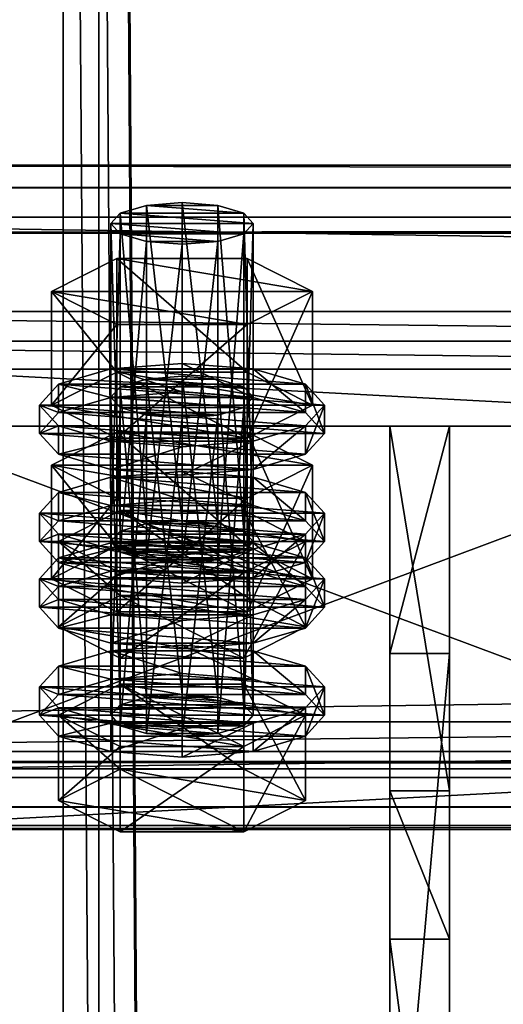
# Model space of a CAD drawing. Header units: millimetres. Extents: x 60485 to 71303, y 100 to 16900.
# Tile 544 of 656: x 60566 to 60607, y 16256 to 16338. Entities that reach past the tile are written whole.
import ezdxf

# ---------------------------------------------------------------- set-up
doc = ezdxf.new("R2010")
doc.units = ezdxf.units.MM
for name, color, linetype in [('1', 7, 'Continuous'), ('13', 7, 'Continuous'), ('3', 7, 'Continuous'), ('6', 7, 'Continuous'), ('9', 7, 'Continuous')]:
    doc.layers.add(name, color=color, linetype=linetype)

msp = doc.modelspace()

# ---------------------------------------------------------------- meshes
at = {"layer": '1', "color": 7}
mesh = msp.add_polyface(dxfattribs=at)
corners = [(60602.5, 16273.584, 3203.205), (60602.5, 16304.283, 3303.617), (60597.5, 16304.283, 3303.617), (60597.5, 16273.584, 3203.205), (60602.5, 16285.153, 3309.468), (60597.5, 16285.153, 3309.468), (60602.5, 16228.695, 3227.399), (60597.5, 16228.695, 3227.399), (60602.5, 16222.845, 3208.262), (60597.5, 16222.845, 3208.262), (60602.5, 16261.097, 3196.566), (60597.5, 16261.097, 3196.566)]
mesh.append_faces([[corners[k] for k in face] for face in [(0, 2, 3, 3), (1, 5, 2, 2), (4, 7, 5, 5), (6, 9, 7, 7), (8, 11, 9, 9), (10, 3, 11, 11), (1, 6, 4, 4), (8, 0, 10, 10), (3, 9, 11, 11), (7, 2, 5, 5)]], dxfattribs={"vtx0": -1, "color": 7})
mesh.append_faces([[corners[k] for k in face] for face in [(6, 0, 8, 8), (9, 3, 7, 7)]], dxfattribs={"vtx0": -1, "vtx1": -1, "color": 7})
mesh.append_faces([[corners[k] for k in face] for face in [(6, 1, 0, 0), (7, 3, 2, 2)]], dxfattribs={"vtx0": -1, "vtx2": -1, "vtx3": -1, "color": 7})
mesh.append_faces([[corners[k] for k in face] for face in [(0, 1, 2, 2), (1, 4, 5, 5), (4, 6, 7, 7), (6, 8, 9, 9), (8, 10, 11, 11), (10, 0, 3, 3)]], dxfattribs={"vtx2": -1, "vtx3": -1, "color": 7})
at = {"layer": '13', "color": 20}
mesh = msp.add_polyface(dxfattribs=at)
corners = [(60580, 16319.582, 3266.442), (60577, 16319.817, 3267.211), (60577, 16293.041, 3275.397), (60574.804, 16320.459, 3269.311), (60574.804, 16293.683, 3277.497), (60574, 16321.337, 3272.18), (60574, 16294.56, 3280.366), (60574.804, 16322.214, 3275.049), (60574.804, 16295.437, 3283.235), (60577, 16322.856, 3277.149), (60577, 16296.079, 3285.335), (60580, 16323.091, 3277.918), (60580, 16296.314, 3286.104), (60583, 16319.817, 3267.211), (60585.196, 16320.459, 3269.311), (60586, 16321.337, 3272.18), (60585.196, 16322.214, 3275.049), (60583, 16322.856, 3277.149), (60585.485, 16312.837, 3264.844), (60574.515, 16312.837, 3264.844), (60574.515, 16303.274, 3267.768), (60569.03, 16315.615, 3273.929), (60569.03, 16306.052, 3276.853), (60574.515, 16318.392, 3283.014), (60574.515, 16308.829, 3285.938), (60585.485, 16308.829, 3285.938), (60590.97, 16315.615, 3273.929), (60585.485, 16303.274, 3267.768), (60569.608, 16304.297, 3271.115), (60568, 16306.052, 3276.853), (60568, 16303.661, 3277.584), (60569.608, 16301.907, 3271.846), (60569.608, 16307.806, 3282.591), (60569.608, 16305.415, 3283.322), (60574, 16309.09, 3286.791), (60574, 16306.699, 3287.522), (60580, 16309.56, 3288.328), (60580, 16307.169, 3289.059), (60574, 16303.013, 3266.915), (60586, 16303.013, 3266.915), (60590.392, 16304.297, 3271.115), (60592, 16306.052, 3276.853), (60590.392, 16307.806, 3282.591), (60586, 16309.09, 3286.791), (60586, 16306.699, 3287.522), (60590.392, 16305.415, 3283.322), (60592, 16303.661, 3277.584), (60577, 16305.199, 3219.395), (60583, 16305.199, 3219.395), (60574.804, 16305.841, 3221.496), (60585.196, 16305.841, 3221.496), (60574, 16306.718, 3224.365), (60586, 16306.718, 3224.365), (60574.804, 16307.595, 3227.233), (60585.196, 16307.595, 3227.233), (60577, 16308.237, 3229.334)]
mesh.append_faces([[corners[k] for k in face] for face in [(9, 12, 10, 10), (13, 1, 0, 0), (9, 17, 11, 11), (19, 22, 20, 20), (21, 24, 22, 22), (23, 25, 24, 24), (18, 21, 19, 19), (22, 27, 20, 20), (28, 30, 31, 31), (29, 33, 30, 30), (32, 35, 33, 33), (34, 37, 35, 35), (34, 43, 36, 36), (44, 35, 37, 37)]], dxfattribs={"vtx0": -1, "color": 20})
mesh.append_faces([[corners[k] for k in face] for face in [(1, 13, 3, 3), (3, 14, 5, 5), (5, 15, 7, 7), (7, 16, 9, 9), (21, 26, 23, 23), (24, 27, 22, 22), (38, 39, 28, 28), (28, 40, 29, 29), (29, 41, 32, 32), (32, 42, 34, 34), (35, 45, 33, 33), (33, 46, 30, 30), (47, 48, 49, 49), (49, 50, 51, 51), (51, 52, 53, 53), (53, 54, 55, 55)]], dxfattribs={"vtx0": -1, "vtx1": -1, "color": 20})
mesh.append_faces([[corners[k] for k in face] for face in [(0, 1, 2, 2), (1, 3, 4, 4), (3, 5, 6, 6), (5, 7, 8, 8), (7, 9, 10, 10), (9, 11, 12, 12), (18, 19, 20, 20), (19, 21, 22, 22), (21, 23, 24, 24), (28, 29, 30, 30), (29, 32, 33, 33), (32, 34, 35, 35), (34, 36, 37, 37)]], dxfattribs={"vtx2": -1, "vtx3": -1, "color": 20})
mesh = msp.add_polyface(dxfattribs=at)
corners = [(60586, 16321.337, 3272.18), (60585.196, 16320.459, 3269.311), (60585.196, 16293.683, 3277.497), (60583, 16319.817, 3267.211), (60583, 16293.041, 3275.397), (60580, 16319.582, 3266.442), (60580, 16292.806, 3274.628), (60580, 16323.091, 3277.918), (60583, 16322.856, 3277.149), (60583, 16296.079, 3285.335), (60580, 16296.314, 3286.104), (60585.196, 16322.214, 3275.049), (60585.196, 16295.437, 3283.235), (60586, 16294.56, 3280.366), (60574.804, 16320.459, 3269.311), (60574, 16321.337, 3272.18), (60574.804, 16322.214, 3275.049), (60577, 16322.856, 3277.149), (60590.97, 16315.615, 3273.929), (60585.485, 16312.837, 3264.844), (60585.485, 16303.274, 3267.768), (60590.97, 16306.052, 3276.853), (60574.515, 16303.274, 3267.768), (60574.515, 16318.392, 3283.014), (60585.485, 16318.392, 3283.014), (60585.485, 16308.829, 3285.938), (60569.03, 16315.615, 3273.929), (60574.515, 16308.829, 3285.938), (60592, 16306.052, 3276.853), (60590.392, 16304.297, 3271.115), (60590.392, 16301.907, 3271.846), (60592, 16303.661, 3277.584), (60580, 16309.56, 3288.328), (60586, 16309.09, 3286.791), (60586, 16306.699, 3287.522), (60580, 16307.169, 3289.059), (60590.392, 16307.806, 3282.591), (60590.392, 16305.415, 3283.322), (60569.608, 16304.297, 3271.115), (60586, 16303.013, 3266.915), (60568, 16306.052, 3276.853), (60569.608, 16307.806, 3282.591), (60574, 16309.09, 3286.791), (60574, 16306.699, 3287.522), (60569.608, 16305.415, 3283.322), (60568, 16303.661, 3277.584), (60583, 16305.199, 3219.395), (60577, 16305.199, 3219.395), (60580, 16304.964, 3218.627), (60574.804, 16305.841, 3221.496), (60585.196, 16305.841, 3221.496), (60574, 16306.718, 3224.365), (60586, 16306.718, 3224.365), (60574.804, 16307.595, 3227.233), (60585.196, 16307.595, 3227.233), (60577, 16308.237, 3229.334), (60583, 16308.237, 3229.334), (60580, 16308.472, 3230.102), (60574.515, 16303.774, 3235.199), (60590.97, 16300.996, 3226.114), (60585.485, 16303.774, 3235.199)]
mesh.append_faces([[corners[k] for k in face] for face in [(7, 9, 10, 10), (18, 20, 21, 21), (19, 22, 20, 20), (24, 21, 25, 25), (23, 18, 24, 24), (21, 27, 25, 25), (28, 30, 31, 31), (32, 34, 35, 35), (33, 37, 34, 34), (36, 31, 37, 37), (46, 47, 48, 48), (55, 56, 57, 57), (58, 59, 60, 60)]], dxfattribs={"vtx0": -1, "color": 20})
mesh.append_faces([[corners[k] for k in face] for face in [(14, 3, 1, 1), (15, 1, 0, 0), (16, 0, 11, 11), (17, 11, 8, 8), (26, 19, 18, 18), (27, 21, 20, 20), (38, 39, 29, 29), (40, 29, 28, 28), (41, 28, 36, 36), (42, 36, 33, 33), (43, 34, 37, 37), (44, 37, 31, 31), (45, 31, 30, 30), (49, 46, 50, 50), (51, 50, 52, 52), (53, 52, 54, 54), (55, 54, 56, 56)]], dxfattribs={"vtx0": -1, "vtx2": -1, "vtx3": -1, "color": 20})
mesh.append_faces([[corners[k] for k in face] for face in [(0, 1, 2, 2), (1, 3, 4, 4), (3, 5, 6, 6), (7, 8, 9, 9), (8, 11, 12, 12), (11, 0, 13, 13), (18, 19, 20, 20), (23, 24, 25, 25), (24, 18, 21, 21), (28, 29, 30, 30), (32, 33, 34, 34), (33, 36, 37, 37), (36, 28, 31, 31)]], dxfattribs={"vtx2": -1, "vtx3": -1, "color": 20})
mesh = msp.add_polyface(dxfattribs=at)
corners = [(60586, 16321.337, 3272.18), (60585.196, 16293.683, 3277.497), (60586, 16294.56, 3280.366), (60585.196, 16320.459, 3269.311), (60583, 16293.041, 3275.397), (60583, 16319.817, 3267.211), (60580, 16292.806, 3274.628), (60583, 16322.856, 3277.149), (60585.196, 16295.437, 3283.235), (60583, 16296.079, 3285.335), (60585.196, 16322.214, 3275.049), (60577, 16296.079, 3285.335), (60580, 16296.314, 3286.104), (60574.804, 16295.437, 3283.235), (60574, 16294.56, 3280.366), (60574.804, 16297.191, 3288.973), (60585.196, 16291.929, 3271.759), (60590.392, 16294.56, 3280.366), (60585.196, 16297.191, 3288.973), (60592, 16296.951, 3279.635), (60590.392, 16295.196, 3273.897), (60590.392, 16292.806, 3274.628), (60592, 16294.56, 3280.366), (60580, 16300.459, 3291.111), (60586, 16299.989, 3289.573), (60586, 16297.598, 3290.304), (60580, 16298.068, 3291.842), (60590.392, 16298.705, 3285.373), (60590.392, 16296.314, 3286.104), (60586, 16293.912, 3269.697), (60574, 16293.912, 3269.697), (60580, 16293.442, 3268.16), (60569.608, 16295.196, 3273.897), (60568, 16296.951, 3279.635), (60569.608, 16298.705, 3285.373), (60574, 16299.989, 3289.573), (60574, 16297.598, 3290.304), (60569.608, 16296.314, 3286.104), (60568, 16294.56, 3280.366), (60590.392, 16304.297, 3271.115), (60586, 16303.013, 3266.915), (60586, 16300.622, 3267.646), (60590.392, 16301.907, 3271.846), (60580, 16302.543, 3265.377), (60580, 16300.152, 3266.108), (60574, 16303.013, 3266.915), (60569.608, 16301.907, 3271.846), (60574, 16300.622, 3267.646), (60580, 16308.472, 3230.102), (60583, 16308.237, 3229.334), (60583, 16281.461, 3237.52), (60585.196, 16307.595, 3227.233), (60585.196, 16280.818, 3235.42), (60590.97, 16300.996, 3226.114), (60585.485, 16298.219, 3217.029), (60585.485, 16288.656, 3219.953), (60574.515, 16303.774, 3235.199), (60585.485, 16303.774, 3235.199), (60585.485, 16294.211, 3238.122), (60590.97, 16291.433, 3229.038), (60569.03, 16300.996, 3226.114), (60574, 16294.472, 3238.976), (60590.392, 16293.187, 3234.775), (60586, 16294.472, 3238.976), (60580, 16294.942, 3240.513)]
mesh.append_faces([[corners[k] for k in face] for face in [(0, 1, 2, 2), (3, 4, 1, 1), (5, 6, 4, 4), (7, 8, 9, 9), (10, 2, 8, 8), (9, 11, 12, 12), (15, 17, 18, 18), (19, 21, 22, 22), (23, 25, 26, 26), (24, 28, 25, 25), (27, 22, 28, 28), (29, 30, 31, 31), (39, 41, 42, 42), (40, 44, 41, 41), (40, 45, 43, 43), (47, 41, 44, 44), (57, 59, 58, 58), (61, 63, 64, 64)]], dxfattribs={"vtx0": -1, "color": 20})
mesh.append_faces([[corners[k] for k in face] for face in [(11, 9, 8, 8), (13, 8, 2, 2), (14, 2, 1, 1), (15, 16, 17, 17), (32, 29, 20, 20), (33, 20, 19, 19), (34, 19, 27, 27), (35, 27, 24, 24), (36, 25, 28, 28), (37, 28, 22, 22), (38, 22, 21, 21), (46, 42, 41, 41), (60, 54, 53, 53), (61, 62, 63, 63)]], dxfattribs={"vtx0": -1, "vtx2": -1, "vtx3": -1, "color": 20})
mesh.append_faces([[corners[k] for k in face] for face in [(19, 20, 21, 21), (23, 24, 25, 25), (24, 27, 28, 28), (27, 19, 22, 22), (39, 40, 41, 41), (40, 43, 44, 44), (48, 49, 50, 50), (49, 51, 52, 52), (53, 54, 55, 55), (56, 57, 58, 58), (57, 53, 59, 59)]], dxfattribs={"vtx2": -1, "vtx3": -1, "color": 20})
mesh = msp.add_polyface(dxfattribs=at)
corners = [(60580, 16319.582, 3266.442), (60577, 16293.041, 3275.397), (60580, 16292.806, 3274.628), (60577, 16319.817, 3267.211), (60574.804, 16293.683, 3277.497), (60574.804, 16320.459, 3269.311), (60574, 16294.56, 3280.366), (60574, 16321.337, 3272.18), (60574.804, 16295.437, 3283.235), (60574.804, 16322.214, 3275.049), (60577, 16296.079, 3285.335), (60585.196, 16295.437, 3283.235), (60586, 16294.56, 3280.366), (60585.196, 16293.683, 3277.497), (60569.608, 16294.56, 3280.366), (60585.196, 16291.929, 3271.759), (60574.804, 16297.191, 3288.973), (60574, 16293.912, 3269.697), (60569.608, 16295.196, 3273.897), (60569.608, 16292.806, 3274.628), (60568, 16296.951, 3279.635), (60568, 16294.56, 3280.366), (60569.608, 16298.705, 3285.373), (60569.608, 16296.314, 3286.104), (60574, 16299.989, 3289.573), (60574, 16297.598, 3290.304), (60580, 16300.459, 3291.111), (60580, 16298.068, 3291.842), (60586, 16293.912, 3269.697), (60590.392, 16295.196, 3273.897), (60592, 16296.951, 3279.635), (60590.392, 16298.705, 3285.373), (60586, 16299.989, 3289.573), (60586, 16297.598, 3290.304), (60590.392, 16296.314, 3286.104), (60592, 16294.56, 3280.366), (60580, 16302.543, 3265.377), (60574, 16303.013, 3266.915), (60574, 16300.622, 3267.646), (60580, 16300.152, 3266.108), (60569.608, 16304.297, 3271.115), (60569.608, 16301.907, 3271.846), (60568, 16303.661, 3277.584), (60590.392, 16301.907, 3271.846), (60586, 16300.622, 3267.646), (60574, 16306.718, 3224.365), (60574.804, 16307.595, 3227.233), (60574.804, 16280.818, 3235.42), (60577, 16308.237, 3229.334), (60577, 16281.461, 3237.52), (60580, 16308.472, 3230.102), (60580, 16281.696, 3238.289), (60574.515, 16298.219, 3217.029), (60569.03, 16300.996, 3226.114), (60569.03, 16291.433, 3229.038), (60574.515, 16303.774, 3235.199), (60574.515, 16294.211, 3238.122), (60585.485, 16294.211, 3238.122), (60585.485, 16298.219, 3217.029), (60590.97, 16300.996, 3226.114), (60574, 16294.472, 3238.976), (60580, 16294.942, 3240.513), (60580, 16292.551, 3241.244), (60569.608, 16293.187, 3234.775), (60590.392, 16293.187, 3234.775)]
mesh.append_faces([[corners[k] for k in face] for face in [(0, 1, 2, 2), (3, 4, 1, 1), (5, 6, 4, 4), (7, 8, 6, 6), (9, 10, 8, 8), (18, 21, 19, 19), (20, 23, 21, 21), (22, 25, 23, 23), (24, 27, 25, 25), (24, 32, 26, 26), (33, 25, 27, 27), (36, 38, 39, 39), (37, 41, 38, 38), (53, 56, 54, 54), (55, 57, 56, 56), (58, 53, 52, 52)]], dxfattribs={"vtx0": -1, "color": 20})
mesh.append_faces([[corners[k] for k in face] for face in [(10, 11, 8, 8), (8, 12, 6, 6), (6, 13, 4, 4), (14, 15, 16, 16), (17, 28, 18, 18), (18, 29, 20, 20), (20, 30, 22, 22), (22, 31, 24, 24), (25, 34, 23, 23), (23, 35, 21, 21), (42, 43, 41, 41), (41, 44, 38, 38), (53, 59, 55, 55), (63, 64, 60, 60)]], dxfattribs={"vtx0": -1, "vtx1": -1, "color": 20})
mesh.append_faces([[corners[k] for k in face] for face in [(17, 18, 19, 19), (18, 20, 21, 21), (20, 22, 23, 23), (22, 24, 25, 25), (24, 26, 27, 27), (36, 37, 38, 38), (37, 40, 41, 41), (45, 46, 47, 47), (46, 48, 49, 49), (48, 50, 51, 51), (52, 53, 54, 54), (53, 55, 56, 56), (60, 61, 62, 62)]], dxfattribs={"vtx2": -1, "vtx3": -1, "color": 20})
mesh = msp.add_polyface(dxfattribs=at)
corners = [(60574.804, 16293.683, 3277.497), (60585.196, 16293.683, 3277.497), (60583, 16293.041, 3275.397), (60590.392, 16294.56, 3280.366), (60585.196, 16291.929, 3271.759), (60585.196, 16284.756, 3273.952), (60590.392, 16287.388, 3282.559), (60574.804, 16297.191, 3288.973), (60585.196, 16297.191, 3288.973), (60585.196, 16290.019, 3291.166), (60574.804, 16290.019, 3291.166), (60590.392, 16295.196, 3273.897), (60586, 16293.912, 3269.697), (60586, 16291.522, 3270.428), (60590.392, 16292.806, 3274.628), (60580, 16293.442, 3268.16), (60580, 16291.052, 3268.891), (60569.608, 16292.806, 3274.628), (60586, 16306.718, 3224.365), (60585.196, 16305.841, 3221.496), (60585.196, 16279.064, 3229.682), (60583, 16305.199, 3219.395), (60583, 16278.422, 3227.582), (60580, 16304.964, 3218.627), (60580, 16278.187, 3226.813), (60580, 16308.472, 3230.102), (60583, 16281.461, 3237.52), (60580, 16281.696, 3238.289), (60583, 16308.237, 3229.334), (60585.196, 16280.818, 3235.42), (60585.196, 16307.595, 3227.233), (60586, 16279.941, 3232.551), (60590.97, 16300.996, 3226.114), (60585.485, 16288.656, 3219.953), (60590.97, 16291.433, 3229.038), (60585.485, 16298.219, 3217.029), (60574.515, 16288.656, 3219.953), (60574.515, 16294.211, 3238.122), (60585.485, 16294.211, 3238.122), (60592, 16291.433, 3229.038), (60590.392, 16289.679, 3223.3), (60590.392, 16287.288, 3224.031), (60592, 16289.042, 3229.769), (60586, 16288.395, 3219.099), (60586, 16286.004, 3219.83), (60580, 16287.925, 3217.562), (60580, 16285.534, 3218.293), (60580, 16294.942, 3240.513), (60586, 16294.472, 3238.976), (60586, 16292.081, 3239.707), (60580, 16292.551, 3241.244), (60590.392, 16293.187, 3234.775), (60590.392, 16290.797, 3235.506), (60574, 16288.395, 3219.099), (60569.608, 16289.679, 3223.3), (60568, 16291.433, 3229.038), (60569.608, 16293.187, 3234.775), (60574, 16292.081, 3239.707), (60569.608, 16290.797, 3235.506), (60568, 16289.042, 3229.768), (60569.608, 16287.288, 3224.031)]
mesh.append_faces([[corners[k] for k in face] for face in [(3, 5, 6, 6), (8, 6, 9, 9), (6, 10, 9, 9), (11, 13, 14, 14), (12, 16, 13, 13), (25, 26, 27, 27), (28, 29, 26, 26), (30, 31, 29, 29), (32, 33, 34, 34), (35, 36, 33, 33), (34, 37, 38, 38), (39, 41, 42, 42), (40, 44, 41, 41), (47, 49, 50, 50), (48, 52, 49, 49), (51, 42, 52, 52), (43, 53, 45, 45)]], dxfattribs={"vtx0": -1, "color": 20})
mesh.append_faces([[corners[k] for k in face] for face in [(0, 1, 2, 2), (10, 6, 5, 5), (17, 14, 13, 13), (37, 34, 33, 33), (54, 43, 40, 40), (55, 40, 39, 39), (56, 39, 51, 51), (57, 49, 52, 52), (58, 52, 42, 42), (59, 42, 41, 41), (60, 41, 44, 44)]], dxfattribs={"vtx0": -1, "vtx2": -1, "vtx3": -1, "color": 20})
mesh.append_faces([[corners[k] for k in face] for face in [(3, 4, 5, 5), (7, 8, 9, 9), (8, 3, 6, 6), (11, 12, 13, 13), (12, 15, 16, 16), (18, 19, 20, 20), (19, 21, 22, 22), (21, 23, 24, 24), (30, 18, 31, 31), (39, 40, 41, 41), (40, 43, 44, 44), (43, 45, 46, 46), (47, 48, 49, 49), (48, 51, 52, 52), (51, 39, 42, 42)]], dxfattribs={"vtx2": -1, "vtx3": -1, "color": 20})
mesh = msp.add_polyface(dxfattribs=at)
corners = [(60574.804, 16293.683, 3277.497), (60583, 16293.041, 3275.397), (60577, 16293.041, 3275.397), (60580, 16292.806, 3274.628), (60585.196, 16291.929, 3271.759), (60574.804, 16291.929, 3271.759), (60574.804, 16284.756, 3273.952), (60569.608, 16294.56, 3280.366), (60569.608, 16287.388, 3282.559), (60574.804, 16297.191, 3288.973), (60574.804, 16290.019, 3291.166), (60585.196, 16290.019, 3291.166), (60585.196, 16284.756, 3273.952), (60580, 16293.442, 3268.16), (60574, 16293.912, 3269.697), (60574, 16291.522, 3270.428), (60580, 16291.052, 3268.891), (60569.608, 16292.806, 3274.628), (60568, 16294.56, 3280.366), (60590.392, 16292.806, 3274.628), (60586, 16291.522, 3270.428), (60580, 16304.964, 3218.627), (60577, 16305.199, 3219.395), (60577, 16278.422, 3227.582), (60574.804, 16305.841, 3221.496), (60574.804, 16279.064, 3229.682), (60574, 16306.718, 3224.365), (60574, 16279.941, 3232.551), (60574.804, 16280.818, 3235.42), (60574.804, 16307.595, 3227.233), (60577, 16281.461, 3237.52), (60577, 16308.237, 3229.334), (60580, 16281.696, 3238.289), (60585.485, 16298.219, 3217.029), (60574.515, 16298.219, 3217.029), (60574.515, 16288.656, 3219.953), (60569.03, 16291.433, 3229.038), (60574.515, 16294.211, 3238.122), (60585.485, 16288.656, 3219.953), (60580, 16287.925, 3217.562), (60574, 16288.395, 3219.099), (60574, 16286.004, 3219.83), (60569.608, 16289.679, 3223.3), (60569.608, 16287.288, 3224.031), (60568, 16291.433, 3229.038), (60568, 16289.042, 3229.768), (60569.608, 16293.187, 3234.775), (60569.608, 16290.797, 3235.506), (60574, 16294.472, 3238.976), (60574, 16292.081, 3239.707), (60580, 16292.551, 3241.244), (60586, 16288.395, 3219.099), (60590.392, 16289.679, 3223.3), (60592, 16291.433, 3229.038), (60586, 16292.081, 3239.707), (60590.392, 16290.797, 3235.506), (60592, 16289.042, 3229.769), (60590.392, 16287.288, 3224.031)]
mesh.append_faces([[corners[k] for k in face] for face in [(2, 1, 3, 3), (5, 8, 6, 6), (7, 10, 8, 8), (9, 11, 10, 10), (4, 7, 5, 5), (13, 15, 16, 16), (14, 17, 15, 15), (15, 20, 16, 16), (26, 28, 27, 27), (29, 30, 28, 28), (31, 32, 30, 30), (34, 36, 35, 35), (36, 38, 35, 35), (40, 43, 41, 41), (42, 45, 43, 43), (44, 47, 45, 45), (46, 49, 47, 47), (48, 50, 49, 49), (54, 49, 50, 50)]], dxfattribs={"vtx0": -1, "color": 20})
mesh.append_faces([[corners[k] for k in face] for face in [(0, 1, 2, 2), (10, 12, 8, 8), (18, 19, 17, 17), (17, 20, 15, 15), (37, 38, 36, 36), (40, 51, 42, 42), (42, 52, 44, 44), (44, 53, 46, 46), (49, 55, 47, 47), (47, 56, 45, 45), (45, 57, 43, 43)]], dxfattribs={"vtx0": -1, "vtx1": -1, "color": 20})
mesh.append_faces([[corners[k] for k in face] for face in [(4, 5, 6, 6), (5, 7, 8, 8), (7, 9, 10, 10), (13, 14, 15, 15), (21, 22, 23, 23), (22, 24, 25, 25), (24, 26, 27, 27), (33, 34, 35, 35), (39, 40, 41, 41), (40, 42, 43, 43), (42, 44, 45, 45), (44, 46, 47, 47), (46, 48, 49, 49)]], dxfattribs={"vtx2": -1, "vtx3": -1, "color": 20})
mesh = msp.add_polyface(dxfattribs=at)
corners = [(60585.196, 16291.929, 3271.759), (60574.804, 16284.756, 3273.952), (60585.196, 16284.756, 3273.952), (60586, 16306.718, 3224.365), (60585.196, 16279.064, 3229.682), (60586, 16279.941, 3232.551), (60585.196, 16305.841, 3221.496), (60583, 16278.422, 3227.582), (60583, 16305.199, 3219.395), (60580, 16278.187, 3226.813), (60577, 16281.461, 3237.52), (60583, 16281.461, 3237.52), (60585.196, 16280.818, 3235.42), (60574.804, 16280.818, 3235.42), (60574, 16279.941, 3232.551), (60574.804, 16279.064, 3229.682), (60577, 16278.422, 3227.582), (60590.392, 16279.941, 3232.551), (60585.196, 16277.31, 3223.944), (60585.196, 16270.138, 3226.137), (60590.392, 16272.769, 3234.744), (60574.804, 16270.138, 3226.137), (60574.804, 16282.573, 3241.158), (60585.196, 16282.573, 3241.158), (60585.196, 16275.4, 3243.35), (60574.804, 16275.4, 3243.35), (60592, 16282.332, 3231.82), (60590.392, 16280.578, 3226.082), (60590.392, 16278.187, 3226.813), (60592, 16279.941, 3232.551), (60586, 16279.294, 3221.882), (60586, 16276.903, 3222.613), (60580, 16278.824, 3220.344), (60580, 16276.433, 3221.075), (60580, 16285.841, 3243.296), (60586, 16285.371, 3241.758), (60586, 16282.98, 3242.489), (60580, 16283.45, 3244.027), (60590.392, 16284.086, 3237.558), (60590.392, 16281.696, 3238.289), (60574, 16279.294, 3221.882), (60569.608, 16280.578, 3226.082), (60568, 16282.332, 3231.82), (60569.608, 16284.086, 3237.558), (60574, 16285.371, 3241.758), (60574, 16282.98, 3242.489), (60569.608, 16281.696, 3238.289), (60568, 16279.941, 3232.551), (60569.608, 16278.187, 3226.813), (60574, 16276.903, 3222.613), (60586, 16288.395, 3219.099), (60580, 16285.534, 3218.293), (60586, 16286.004, 3219.83), (60574, 16286.004, 3219.83)]
mesh.append_faces([[corners[k] for k in face] for face in [(0, 1, 2, 2), (3, 4, 5, 5), (6, 7, 4, 4), (8, 9, 7, 7), (16, 7, 9, 9), (17, 19, 20, 20), (18, 21, 19, 19), (23, 20, 24, 24), (22, 17, 23, 23), (20, 25, 24, 24), (26, 28, 29, 29), (27, 31, 28, 28), (30, 33, 31, 31), (34, 36, 37, 37), (35, 39, 36, 36), (38, 29, 39, 39), (30, 40, 32, 32), (49, 31, 33, 33), (50, 51, 52, 52), (53, 52, 51, 51)]], dxfattribs={"vtx0": -1, "color": 20})
mesh.append_faces([[corners[k] for k in face] for face in [(10, 11, 12, 12), (13, 12, 5, 5), (14, 5, 4, 4), (15, 4, 7, 7), (22, 18, 17, 17), (25, 20, 19, 19), (41, 30, 27, 27), (42, 27, 26, 26), (43, 26, 38, 38), (44, 38, 35, 35), (45, 36, 39, 39), (46, 39, 29, 29), (47, 29, 28, 28), (48, 28, 31, 31)]], dxfattribs={"vtx0": -1, "vtx2": -1, "vtx3": -1, "color": 20})
mesh.append_faces([[corners[k] for k in face] for face in [(17, 18, 19, 19), (22, 23, 24, 24), (23, 17, 20, 20), (26, 27, 28, 28), (27, 30, 31, 31), (30, 32, 33, 33), (34, 35, 36, 36), (35, 38, 39, 39), (38, 26, 29, 29)]], dxfattribs={"vtx2": -1, "vtx3": -1, "color": 20})
mesh = msp.add_polyface(dxfattribs=at)
corners = [(60569.608, 16287.388, 3282.559), (60585.196, 16284.756, 3273.952), (60574.804, 16284.756, 3273.952), (60580, 16304.964, 3218.627), (60577, 16278.422, 3227.582), (60580, 16278.187, 3226.813), (60577, 16305.199, 3219.395), (60574.804, 16279.064, 3229.682), (60574.804, 16305.841, 3221.496), (60574, 16279.941, 3232.551), (60583, 16281.461, 3237.52), (60577, 16281.461, 3237.52), (60580, 16281.696, 3238.289), (60585.196, 16280.818, 3235.42), (60574.804, 16280.818, 3235.42), (60586, 16279.941, 3232.551), (60585.196, 16279.064, 3229.682), (60583, 16278.422, 3227.582), (60585.196, 16277.31, 3223.944), (60574.804, 16277.31, 3223.944), (60574.804, 16270.138, 3226.137), (60569.608, 16279.941, 3232.551), (60569.608, 16272.769, 3234.744), (60574.804, 16282.573, 3241.158), (60574.804, 16275.4, 3243.35), (60585.196, 16275.4, 3243.35), (60585.196, 16270.138, 3226.137), (60580, 16278.824, 3220.344), (60574, 16279.294, 3221.882), (60574, 16276.903, 3222.613), (60580, 16276.433, 3221.075), (60569.608, 16280.578, 3226.082), (60569.608, 16278.187, 3226.813), (60568, 16282.332, 3231.82), (60568, 16279.941, 3232.551), (60569.608, 16284.086, 3237.558), (60569.608, 16281.696, 3238.289), (60574, 16285.371, 3241.758), (60574, 16282.98, 3242.489), (60580, 16285.841, 3243.296), (60580, 16283.45, 3244.027), (60586, 16279.294, 3221.882), (60590.392, 16280.578, 3226.082), (60592, 16282.332, 3231.82), (60590.392, 16284.086, 3237.558), (60586, 16285.371, 3241.758), (60586, 16282.98, 3242.489), (60590.392, 16281.696, 3238.289), (60592, 16279.941, 3232.551), (60590.392, 16278.187, 3226.813), (60586, 16276.903, 3222.613), (60580, 16287.925, 3217.562), (60574, 16286.004, 3219.83), (60580, 16285.534, 3218.293), (60569.608, 16287.288, 3224.031), (60586, 16286.004, 3219.83)]
mesh.append_faces([[corners[k] for k in face] for face in [(0, 1, 2, 2), (3, 4, 5, 5), (6, 7, 4, 4), (8, 9, 7, 7), (10, 11, 12, 12), (19, 22, 20, 20), (21, 24, 22, 22), (23, 25, 24, 24), (18, 21, 19, 19), (22, 26, 20, 20), (27, 29, 30, 30), (28, 32, 29, 29), (31, 34, 32, 32), (33, 36, 34, 34), (35, 38, 36, 36), (37, 40, 38, 38), (37, 45, 39, 39), (46, 38, 40, 40), (51, 52, 53, 53)]], dxfattribs={"vtx0": -1, "color": 20})
mesh.append_faces([[corners[k] for k in face] for face in [(11, 13, 14, 14), (14, 15, 9, 9), (9, 16, 7, 7), (7, 17, 4, 4), (21, 18, 23, 23), (24, 26, 22, 22), (28, 41, 31, 31), (31, 42, 33, 33), (33, 43, 35, 35), (35, 44, 37, 37), (38, 47, 36, 36), (36, 48, 34, 34), (34, 49, 32, 32), (32, 50, 29, 29), (54, 55, 52, 52)]], dxfattribs={"vtx0": -1, "vtx1": -1, "color": 20})
mesh.append_faces([[corners[k] for k in face] for face in [(18, 19, 20, 20), (19, 21, 22, 22), (21, 23, 24, 24), (27, 28, 29, 29), (28, 31, 32, 32), (31, 33, 34, 34), (33, 35, 36, 36), (35, 37, 38, 38), (37, 39, 40, 40)]], dxfattribs={"vtx2": -1, "vtx3": -1, "color": 20})
at = {"layer": '3', "color": 91}
mesh = msp.add_polyface(dxfattribs=at)
corners = [(60573, 16854.959, 2970.03), (60573, 16738.421, 2970.03), (60573, 8515, 5484.182), (60573, 8515, 5561.563), (60573, 16854.959, 3011.782), (60627, 8515, 5561.563), (60627, 16854.959, 3011.782), (60627, 16738.421, 2970.03), (60627, 16854.959, 2970.03), (60627, 8515, 5484.182), (60630, 8515, 5564.7), (60630, 8515, 5481.045), (60570, 8515, 5481.045), (60570, 8515, 5564.7), (60570, 16854.959, 3014.919), (60630, 16854.959, 3014.919), (60630, 16854.959, 2970.03), (60570, 16854.959, 2970.03), (60570, 16728.16, 2970.03), (60630, 16728.16, 2970.03)]
mesh.append_faces([[corners[k] for k in face] for face in [(1, 4, 0, 0), (3, 1, 2, 2), (3, 6, 4, 4), (7, 5, 9, 9), (6, 7, 8, 8), (1, 9, 2, 2), (10, 14, 15, 15), (16, 6, 8, 8), (0, 14, 17, 17), (18, 13, 12, 12), (14, 18, 17, 17), (19, 12, 11, 11), (19, 15, 16, 16), (10, 19, 11, 11), (7, 16, 8, 8), (17, 1, 0, 0)]], dxfattribs={"vtx0": -1, "color": 91})
mesh.append_faces([[corners[k] for k in face] for face in [(4, 1, 3, 3), (5, 7, 6, 6), (10, 5, 13, 13), (5, 11, 9, 9), (9, 11, 2, 2), (13, 3, 12, 12), (3, 13, 5, 5), (12, 2, 11, 11), (14, 4, 15, 15), (15, 6, 16, 16), (13, 18, 14, 14), (15, 19, 10, 10), (19, 7, 18, 18), (18, 1, 17, 17), (1, 18, 7, 7)]], dxfattribs={"vtx0": -1, "vtx1": -1, "color": 91})
mesh.append_faces([[corners[k] for k in face] for face in [(5, 10, 11, 11), (12, 3, 2, 2), (14, 0, 4, 4), (15, 4, 6, 6), (7, 19, 16, 16)]], dxfattribs={"vtx0": -1, "vtx2": -1, "vtx3": -1, "color": 91})
mesh.append_faces([[corners[k] for k in face] for face in [(3, 5, 6, 6), (1, 7, 9, 9), (10, 13, 14, 14), (19, 18, 12, 12)]], dxfattribs={"vtx2": -1, "vtx3": -1, "color": 91})
mesh = msp.add_polyface(dxfattribs=at)
corners = [(60645, 16270.66, 3193.642), (60555, 16270.66, 3193.642), (60555, 16304.283, 3303.617), (60645, 16304.283, 3303.617), (60555, 16275.441, 3192.18), (60555, 16309.064, 3302.155), (60645, 16275.441, 3192.18), (60645, 16309.064, 3302.155)]
mesh.append_faces([[corners[k] for k in face] for face in [(0, 2, 3, 3), (1, 5, 2, 2), (4, 7, 5, 5), (6, 3, 7, 7), (1, 6, 4, 4), (3, 5, 7, 7)]], dxfattribs={"vtx0": -1, "color": 91})
mesh.append_faces([[corners[k] for k in face] for face in [(0, 1, 2, 2), (1, 4, 5, 5), (4, 6, 7, 7), (6, 0, 3, 3), (1, 0, 6, 6), (3, 2, 5, 5)]], dxfattribs={"vtx2": -1, "vtx3": -1, "color": 91})
at = {"layer": '6', "color": 2}
mesh = msp.add_polyface(dxfattribs=at)
corners = [(60627, 8515, 2973.03), (60573, 8515, 2973.03), (60573, 16718.348, 2973.03), (60627, 16718.348, 2973.03), (60573, 8515, 3027.03), (60573, 16541.721, 3027.03), (60627, 8515, 3027.03), (60627, 16541.721, 3027.03), (60630, 8515, 2970.03), (60630, 8515, 3030.03), (60630, 16531.909, 3030.03), (60630, 16728.16, 2970.03), (60570, 8515, 3030.03), (60570, 16531.909, 3030.03), (60570, 8515, 2970.03), (60570, 16728.16, 2970.03)]
mesh.append_faces([[corners[k] for k in face] for face in [(0, 2, 3, 3), (1, 5, 2, 2), (4, 7, 5, 5), (6, 3, 7, 7), (8, 10, 11, 11), (9, 13, 10, 10), (12, 15, 13, 13), (14, 11, 15, 15)]], dxfattribs={"vtx0": -1, "color": 2})
mesh.append_faces([[corners[k] for k in face] for face in [(9, 6, 12, 12), (6, 8, 0, 0), (0, 8, 1, 1), (12, 4, 14, 14), (4, 12, 6, 6), (14, 1, 8, 8), (11, 3, 15, 15), (3, 10, 7, 7), (7, 10, 5, 5), (15, 2, 13, 13), (2, 15, 3, 3), (13, 5, 10, 10)]], dxfattribs={"vtx0": -1, "vtx1": -1, "color": 2})
mesh.append_faces([[corners[k] for k in face] for face in [(6, 9, 8, 8), (14, 4, 1, 1), (3, 11, 10, 10), (13, 2, 5, 5)]], dxfattribs={"vtx0": -1, "vtx2": -1, "vtx3": -1, "color": 2})
mesh.append_faces([[corners[k] for k in face] for face in [(0, 1, 2, 2), (1, 4, 5, 5), (4, 6, 7, 7), (6, 0, 3, 3), (8, 9, 10, 10), (9, 12, 13, 13), (12, 14, 15, 15), (14, 8, 11, 11)]], dxfattribs={"vtx2": -1, "vtx3": -1, "color": 2})
at = {"layer": '9', "color": 243}
mesh = msp.add_polyface(dxfattribs=at)
corners = [(60500, 16321.854, 3183.217), (60500, 16276.909, 3196.964), (63500, 16276.909, 3196.964), (63500, 16321.854, 3183.217), (60500, 16311.425, 3309.804), (63500, 16311.425, 3309.804), (60500, 16276.043, 3320.626), (63500, 16276.043, 3320.626), (60500, 16272.241, 3308.195), (63500, 16272.241, 3308.195), (60500, 16270.328, 3308.78), (63500, 16270.328, 3308.78), (60500, 16274.716, 3323.124), (63500, 16274.716, 3323.124), (60500, 16313.922, 3311.131), (63500, 16313.922, 3311.131), (60500, 16279.407, 3198.292), (63500, 16279.407, 3198.292), (60500, 16320.526, 3185.714), (63500, 16320.526, 3185.714), (60500, 16324.329, 3198.146), (63500, 16324.329, 3198.146), (60500, 16326.241, 3197.561), (63500, 16326.241, 3197.561)]
mesh.append_faces([[corners[k] for k in face] for face in [(0, 2, 3, 3), (1, 5, 2, 2), (4, 7, 5, 5), (6, 9, 7, 7), (8, 11, 9, 9), (10, 13, 11, 11), (12, 15, 13, 13), (14, 17, 15, 15), (16, 19, 17, 17), (18, 21, 19, 19), (20, 23, 21, 21), (22, 3, 23, 23), (20, 0, 22, 22), (8, 12, 10, 10), (11, 7, 9, 9)]], dxfattribs={"vtx0": -1, "color": 243})
mesh.append_faces([[corners[k] for k in face] for face in [(1, 16, 4, 4), (16, 0, 18, 18), (18, 0, 20, 20), (12, 6, 14, 14), (14, 4, 16, 16), (3, 19, 23, 23), (19, 2, 17, 17), (17, 2, 15, 15), (15, 5, 13, 13), (13, 7, 11, 11)]], dxfattribs={"vtx0": -1, "vtx1": -1, "color": 243})
mesh.append_faces([[corners[k] for k in face] for face in [(16, 1, 0, 0), (12, 8, 6, 6), (14, 6, 4, 4), (19, 3, 2, 2), (15, 2, 5, 5), (13, 5, 7, 7)]], dxfattribs={"vtx0": -1, "vtx2": -1, "vtx3": -1, "color": 243})
mesh.append_faces([[corners[k] for k in face] for face in [(21, 23, 19, 19)]], dxfattribs={"vtx1": -1, "color": 243})
mesh.append_faces([[corners[k] for k in face] for face in [(0, 1, 2, 2), (1, 4, 5, 5), (4, 6, 7, 7), (6, 8, 9, 9), (8, 10, 11, 11), (10, 12, 13, 13), (12, 14, 15, 15), (14, 16, 17, 17), (16, 18, 19, 19), (18, 20, 21, 21), (20, 22, 23, 23), (22, 0, 3, 3)]], dxfattribs={"vtx2": -1, "vtx3": -1, "color": 243})

doc.saveas('drawing.dxf')
